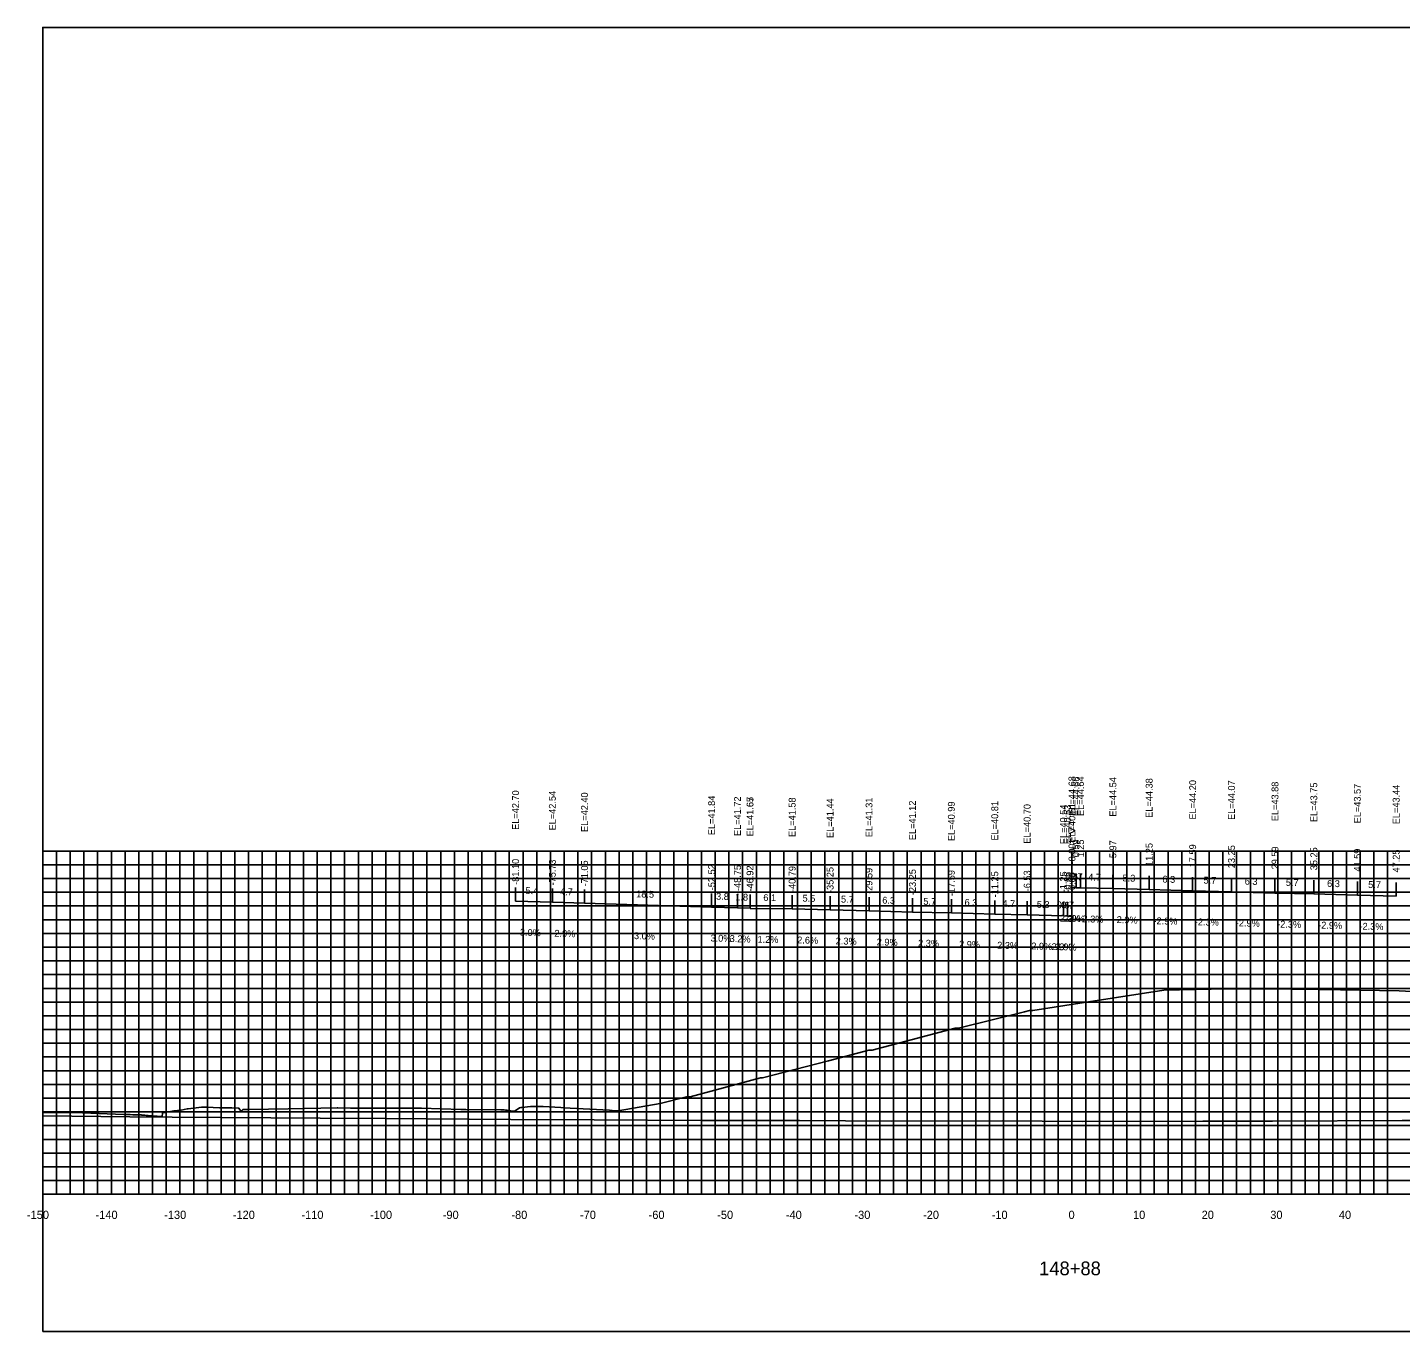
# Model space of a CAD drawing. Extents: x 1800880 to 1818864, y 245271 to 250560.
# Drawn here: x 1809072 to 1809272.1, y 246981.6 to 247171.6 of the extents above; entities that cross this region are included whole.
import ezdxf

# ---------------------------------------------------------------- set-up
doc = ezdxf.new("R2010")
doc.units = 0
for name, color, linetype in [('ANNO-TXT', 7, 'Continuous'), ('AXIS', 7, 'Continuous'), ('CL-CNST', 7, 'Continuous'), ('DESIGN - DRAINAGE - Bridges', 7, 'Continuous'), ('Level 32', 7, 'Continuous'), ('Level 37', 7, 'Continuous'), ('Level 46', 7, 'Continuous'), ('Level 62', 7, 'Continuous'), ('SHT-BDR', 7, 'Continuous')]:
    doc.layers.add(name, color=color, linetype=linetype)

msp = doc.modelspace()

# ---------------------------------------------------------------- linework, layer by layer
at = {"layer": 'AXIS'}
msp.add_lwpolyline([(1809224.2, 247046.28), (1809224.79, 247046.26), (1809225.45, 247046.24), (1809230.17, 247046.13), (1809235.45, 247045.98), (1809241.79, 247045.8), (1809247.45, 247045.67), (1809253.79, 247045.48), (1809259.45, 247045.35), (1809265.79, 247045.17), (1809271.45, 247045.04)], dxfattribs=at)
at = {"layer": 'CL-CNST'}
msp.add_lwpolyline([(1809074.2, 247013.53), (1809075.94, 247013.51), (1809080.01, 247013.45), (1809086.02, 247013.24), (1809086.31, 247013.23), (1809086.62, 247013.22), (1809086.96, 247013.2), (1809087.33, 247013.19), (1809087.75, 247013.18), (1809088.21, 247013.16), (1809088.53, 247013.15), (1809088.63, 247013.14), (1809088.87, 247013.12), (1809089.08, 247013.1), (1809089.26, 247013.08), (1809089.4, 247013.07), (1809089.42, 247013.07), (1809089.55, 247013.06), (1809091.55, 247012.95), (1809091.59, 247012.91), (1809091.67, 247013.43), (1809091.72, 247013.51), (1809092.05, 247013.51), (1809093.29, 247013.73), (1809093.33, 247013.73), (1809094.34, 247013.84), (1809094.37, 247013.84), (1809095.24, 247014.02), (1809095.41, 247014.04), (1809097.35, 247014.29), (1809097.43, 247014.3), (1809097.55, 247014.3), (1809097.79, 247014.3), (1809097.94, 247014.3), (1809098.12, 247014.29), (1809099.95, 247014.21), (1809100.05, 247014.21), (1809100.66, 247014.18), (1809101.58, 247014.18), (1809101.6, 247014.18), (1809101.76, 247014.19), (1809101.78, 247014.19), (1809102.7, 247014.15), (1809102.78, 247014.14), (1809103.12, 247013.65), (1809103.12, 247013.65), (1809103.12, 247013.66), (1809103.12, 247013.66), (1809103.12, 247013.66), (1809103.13, 247013.66), (1809103.13, 247013.67), (1809103.13, 247013.67), (1809103.13, 247013.67), (1809103.14, 247013.67), (1809103.14, 247013.68), (1809103.14, 247013.68), (1809103.15, 247013.69), (1809103.15, 247013.69), (1809103.15, 247013.69), (1809103.16, 247013.7), (1809103.16, 247013.7), (1809103.17, 247013.71), (1809103.18, 247013.72), (1809103.18, 247013.73), (1809103.19, 247013.74), (1809103.2, 247013.75), (1809103.21, 247013.76), (1809103.23, 247013.78), (1809103.25, 247013.8), (1809103.27, 247013.82), (1809103.29, 247013.85), (1809103.33, 247013.89), (1809103.38, 247013.94), (1809103.39, 247013.96), (1809104.25, 247013.97), (1809109.95, 247014.04), (1809117.1, 247014.17), (1809117.15, 247014.17), (1809117.23, 247014.17), (1809119.06, 247014.16), (1809120.23, 247014.15), (1809120.59, 247014.15), (1809122.49, 247014.14), (1809124.38, 247014.12), (1809125.19, 247014.12), (1809125.88, 247014.16), (1809127.65, 247014.15), (1809128.1, 247014.15), (1809129.39, 247014.14), (1809135.13, 247013.97), (1809135.2, 247013.97), (1809135.3, 247013.97), (1809135.32, 247013.97), (1809135.32, 247013.97), (1809135.49, 247013.97), (1809135.8, 247013.97), (1809135.85, 247013.97), (1809140.94, 247013.91), (1809141.4, 247013.9), (1809141.64, 247013.86), (1809141.82, 247013.83), (1809141.96, 247013.81), (1809142.07, 247013.79), (1809142.16, 247013.77), (1809142.23, 247013.76), (1809142.29, 247013.75), (1809142.34, 247013.74), (1809142.38, 247013.73), (1809142.42, 247013.73), (1809142.45, 247013.72), (1809142.48, 247013.72), (1809142.51, 247013.71), (1809142.53, 247013.71), (1809142.97, 247013.68), (1809143.05, 247013.74), (1809143.68, 247014.19), (1809143.91, 247014.25), (1809144, 247014.26), (1809145.27, 247014.37), (1809145.51, 247014.4), (1809146.54, 247014.4), (1809146.63, 247014.4), (1809147.08, 247014.4), (1809147.13, 247014.4), (1809149.7, 247014.22), (1809150.1, 247014.2), (1809151.09, 247014.13), (1809156.82, 247013.83), (1809157.61, 247013.75), (1809158.04, 247013.75), (1809164.18, 247014.82), (1809168.03, 247015.77), (1809168.41, 247015.78), (1809168.58, 247015.78), (1809178.81, 247018.56), (1809179.08, 247018.56), (1809188.7, 247021.05), (1809194.59, 247022.58), (1809194.88, 247022.58), (1809195.09, 247022.58), (1809200.75, 247024.08), (1809207.18, 247025.8), (1809207.53, 247025.8), (1809207.68, 247025.8), (1809217.29, 247028.18), (1809218.01, 247028.38), (1809218.07, 247028.38), (1809218.4, 247028.38), (1809218.51, 247028.38), (1809223.16, 247029.09), (1809237.59, 247031.34), (1809244.5, 247031.46), (1809249.22, 247031.54), (1809252.27, 247031.51), (1809260.2, 247031.44), (1809263.36, 247031.4), (1809271.91, 247031.26), (1809274.65, 247031.11)], dxfattribs=at)
at = {"layer": 'DESIGN - DRAINAGE - Bridges'}
for p, q in [((1809074.14, 247051.6), (1809074.2, 247051.6)), ((1809074.2, 247001.6), (1809074.2, 247051.6)), ((1809074.14, 247041.6), (1809074.2, 247041.6)), ((1809074.14, 247031.6), (1809074.2, 247031.6)), ((1809074.14, 247021.6), (1809074.2, 247021.6)), ((1809074.14, 247011.6), (1809074.2, 247011.6)), ((1809074.14, 247001.6), (1809074.2, 247001.6)), ((1809074.2, 247001.6), (1809374.2, 247001.6)), ((1809074.2, 247001.54), (1809074.2, 247001.6)), ((1809084.2, 247001.54), (1809084.2, 247001.6)), ((1809094.2, 247001.54), (1809094.2, 247001.6)), ((1809104.2, 247001.54), (1809104.2, 247001.6)), ((1809114.2, 247001.54), (1809114.2, 247001.6)), ((1809124.2, 247001.54), (1809124.2, 247001.6)), ((1809134.2, 247001.54), (1809134.2, 247001.6)), ((1809144.2, 247001.54), (1809144.2, 247001.6)), ((1809154.2, 247001.54), (1809154.2, 247001.6)), ((1809164.2, 247001.54), (1809164.2, 247001.6)), ((1809174.2, 247001.54), (1809174.2, 247001.6)), ((1809184.2, 247001.54), (1809184.2, 247001.6)), ((1809194.2, 247001.54), (1809194.2, 247001.6)), ((1809204.2, 247001.54), (1809204.2, 247001.6)), ((1809214.2, 247001.54), (1809214.2, 247001.6)), ((1809224.2, 247001.54), (1809224.2, 247001.6)), ((1809234.2, 247001.54), (1809234.2, 247001.6)), ((1809244.2, 247001.54), (1809244.2, 247001.6)), ((1809254.2, 247001.54), (1809254.2, 247001.6)), ((1809264.2, 247001.54), (1809264.2, 247001.6))]:
    msp.add_line(p, q, dxfattribs=at)
at = {"layer": 'Level 37'}
for p, q in [((1809224.2, 247046.28), (1809224.2, 247048.28)), ((1809224.79, 247046.26), (1809224.79, 247048.26)), ((1809225.45, 247046.24), (1809225.45, 247048.24)), ((1809230.17, 247046.13), (1809230.17, 247048.13)), ((1809235.45, 247045.98), (1809235.45, 247047.98)), ((1809241.79, 247045.8), (1809241.79, 247047.8)), ((1809247.45, 247045.67), (1809247.45, 247047.67)), ((1809253.79, 247045.48), (1809253.79, 247047.48)), ((1809259.45, 247045.35), (1809259.45, 247047.35)), ((1809265.79, 247045.17), (1809265.79, 247047.17)), ((1809271.45, 247045.04), (1809271.45, 247047.04)), ((1809143.11, 247044.3), (1809143.11, 247046.3)), ((1809148.47, 247044.14), (1809148.47, 247046.14)), ((1809153.16, 247044), (1809153.16, 247046)), ((1809171.68, 247043.44), (1809171.68, 247045.44)), ((1809175.45, 247043.32), (1809175.45, 247045.32)), ((1809177.28, 247043.26), (1809177.28, 247045.26)), ((1809177.28, 247043.25), (1809177.28, 247045.25)), ((1809183.42, 247043.18), (1809183.42, 247045.18)), ((1809188.95, 247043.03), (1809188.95, 247045.03)), ((1809194.62, 247042.9), (1809194.62, 247044.9)), ((1809200.95, 247042.72), (1809200.95, 247044.72)), ((1809206.62, 247042.59), (1809206.62, 247044.59)), ((1809212.95, 247042.4), (1809212.95, 247044.4)), ((1809217.67, 247042.29), (1809217.67, 247044.29)), ((1809222.95, 247042.14), (1809222.95, 247044.14)), ((1809223.54, 247042.13), (1809223.54, 247044.13)), ((1809224.2, 247042.11), (1809224.2, 247044.11))]:
    msp.add_line(p, q, dxfattribs=at)
msp.add_lwpolyline([(1809074.2, 246981.6), (1809374.2, 246981.6), (1809374.2, 247171.6), (1809074.2, 247171.6)], close=True, dxfattribs=at)
at = {"layer": 'Level 46'}
for p, q in [((1809074.2, 247051.6), (1809374.2, 247051.6)), ((1809074.2, 247001.6), (1809074.2, 247051.6)), ((1809076.2, 247001.6), (1809076.2, 247051.6)), ((1809078.2, 247001.6), (1809078.2, 247051.6)), ((1809080.2, 247001.6), (1809080.2, 247051.6)), ((1809082.2, 247001.6), (1809082.2, 247051.6)), ((1809084.2, 247001.6), (1809084.2, 247051.6)), ((1809086.2, 247001.6), (1809086.2, 247051.6)), ((1809088.2, 247001.6), (1809088.2, 247051.6)), ((1809090.2, 247001.6), (1809090.2, 247051.6)), ((1809092.2, 247001.6), (1809092.2, 247051.6)), ((1809094.2, 247001.6), (1809094.2, 247051.6)), ((1809096.2, 247001.6), (1809096.2, 247051.6)), ((1809098.2, 247001.6), (1809098.2, 247051.6)), ((1809100.2, 247001.6), (1809100.2, 247051.6)), ((1809102.2, 247001.6), (1809102.2, 247051.6)), ((1809104.2, 247001.6), (1809104.2, 247051.6)), ((1809106.2, 247001.6), (1809106.2, 247051.6)), ((1809108.2, 247001.6), (1809108.2, 247051.6)), ((1809110.2, 247001.6), (1809110.2, 247051.6)), ((1809112.2, 247001.6), (1809112.2, 247051.6)), ((1809114.2, 247001.6), (1809114.2, 247051.6)), ((1809116.2, 247001.6), (1809116.2, 247051.6)), ((1809118.2, 247001.6), (1809118.2, 247051.6)), ((1809120.2, 247001.6), (1809120.2, 247051.6)), ((1809122.2, 247001.6), (1809122.2, 247051.6)), ((1809124.2, 247001.6), (1809124.2, 247051.6)), ((1809126.2, 247001.6), (1809126.2, 247051.6)), ((1809128.2, 247001.6), (1809128.2, 247051.6)), ((1809130.2, 247001.6), (1809130.2, 247051.6)), ((1809132.2, 247001.6), (1809132.2, 247051.6)), ((1809134.2, 247001.6), (1809134.2, 247051.6)), ((1809136.2, 247001.6), (1809136.2, 247051.6)), ((1809138.2, 247001.6), (1809138.2, 247051.6)), ((1809140.2, 247001.6), (1809140.2, 247051.6)), ((1809142.2, 247001.6), (1809142.2, 247051.6)), ((1809144.2, 247001.6), (1809144.2, 247051.6)), ((1809146.2, 247001.6), (1809146.2, 247051.6)), ((1809148.2, 247001.6), (1809148.2, 247051.6)), ((1809150.2, 247001.6), (1809150.2, 247051.6)), ((1809152.2, 247001.6), (1809152.2, 247051.6)), ((1809154.2, 247001.6), (1809154.2, 247051.6)), ((1809156.2, 247001.6), (1809156.2, 247051.6)), ((1809158.2, 247001.6), (1809158.2, 247051.6)), ((1809160.2, 247001.6), (1809160.2, 247051.6)), ((1809162.2, 247001.6), (1809162.2, 247051.6)), ((1809164.2, 247001.6), (1809164.2, 247051.6)), ((1809166.2, 247001.6), (1809166.2, 247051.6)), ((1809168.2, 247001.6), (1809168.2, 247051.6)), ((1809170.2, 247001.6), (1809170.2, 247051.6)), ((1809172.2, 247001.6), (1809172.2, 247051.6)), ((1809174.2, 247001.6), (1809174.2, 247051.6)), ((1809176.2, 247001.6), (1809176.2, 247051.6)), ((1809178.2, 247001.6), (1809178.2, 247051.6)), ((1809180.2, 247001.6), (1809180.2, 247051.6)), ((1809182.2, 247001.6), (1809182.2, 247051.6)), ((1809184.2, 247001.6), (1809184.2, 247051.6)), ((1809186.2, 247001.6), (1809186.2, 247051.6)), ((1809188.2, 247001.6), (1809188.2, 247051.6)), ((1809190.2, 247001.6), (1809190.2, 247051.6)), ((1809192.2, 247001.6), (1809192.2, 247051.6)), ((1809194.2, 247001.6), (1809194.2, 247051.6)), ((1809196.2, 247001.6), (1809196.2, 247051.6)), ((1809198.2, 247001.6), (1809198.2, 247051.6)), ((1809200.2, 247001.6), (1809200.2, 247051.6)), ((1809202.2, 247001.6), (1809202.2, 247051.6)), ((1809204.2, 247001.6), (1809204.2, 247051.6)), ((1809206.2, 247001.6), (1809206.2, 247051.6)), ((1809208.2, 247001.6), (1809208.2, 247051.6)), ((1809210.2, 247001.6), (1809210.2, 247051.6)), ((1809212.2, 247001.6), (1809212.2, 247051.6)), ((1809214.2, 247001.6), (1809214.2, 247051.6)), ((1809216.2, 247001.6), (1809216.2, 247051.6)), ((1809218.2, 247001.6), (1809218.2, 247051.6)), ((1809220.2, 247001.6), (1809220.2, 247051.6)), ((1809222.2, 247001.6), (1809222.2, 247051.6)), ((1809224.2, 247001.6), (1809224.2, 247051.6)), ((1809226.2, 247001.6), (1809226.2, 247051.6)), ((1809228.2, 247001.6), (1809228.2, 247051.6)), ((1809230.2, 247001.6), (1809230.2, 247051.6)), ((1809232.2, 247001.6), (1809232.2, 247051.6)), ((1809234.2, 247001.6), (1809234.2, 247051.6)), ((1809236.2, 247001.6), (1809236.2, 247051.6)), ((1809238.2, 247001.6), (1809238.2, 247051.6)), ((1809240.2, 247001.6), (1809240.2, 247051.6)), ((1809242.2, 247001.6), (1809242.2, 247051.6)), ((1809244.2, 247001.6), (1809244.2, 247051.6)), ((1809246.2, 247001.6), (1809246.2, 247051.6)), ((1809248.2, 247001.6), (1809248.2, 247051.6)), ((1809250.2, 247001.6), (1809250.2, 247051.6)), ((1809252.2, 247001.6), (1809252.2, 247051.6)), ((1809254.2, 247001.6), (1809254.2, 247051.6)), ((1809256.2, 247001.6), (1809256.2, 247051.6)), ((1809258.2, 247001.6), (1809258.2, 247051.6)), ((1809260.2, 247001.6), (1809260.2, 247051.6)), ((1809262.2, 247001.6), (1809262.2, 247051.6)), ((1809264.2, 247001.6), (1809264.2, 247051.6)), ((1809266.2, 247001.6), (1809266.2, 247051.6)), ((1809268.2, 247001.6), (1809268.2, 247051.6)), ((1809270.2, 247001.6), (1809270.2, 247051.6)), ((1809074.2, 247049.6), (1809374.2, 247049.6)), ((1809074.2, 247047.6), (1809374.2, 247047.6)), ((1809074.2, 247045.6), (1809374.2, 247045.6)), ((1809074.2, 247043.6), (1809374.2, 247043.6)), ((1809074.2, 247041.6), (1809374.2, 247041.6)), ((1809074.2, 247039.6), (1809374.2, 247039.6)), ((1809074.2, 247037.6), (1809374.2, 247037.6)), ((1809074.2, 247035.6), (1809374.2, 247035.6)), ((1809074.2, 247033.6), (1809374.2, 247033.6)), ((1809074.2, 247031.6), (1809374.2, 247031.6)), ((1809074.2, 247029.6), (1809374.2, 247029.6)), ((1809074.2, 247027.6), (1809374.2, 247027.6)), ((1809074.2, 247025.6), (1809374.2, 247025.6)), ((1809074.2, 247023.6), (1809374.2, 247023.6)), ((1809074.2, 247021.6), (1809374.2, 247021.6)), ((1809074.2, 247019.6), (1809374.2, 247019.6)), ((1809074.2, 247017.6), (1809374.2, 247017.6)), ((1809074.2, 247015.6), (1809374.2, 247015.6)), ((1809074.2, 247013.6), (1809374.2, 247013.6)), ((1809074.2, 247011.6), (1809374.2, 247011.6)), ((1809074.2, 247009.6), (1809374.2, 247009.6)), ((1809074.2, 247007.6), (1809374.2, 247007.6)), ((1809074.2, 247005.6), (1809374.2, 247005.6)), ((1809074.2, 247003.6), (1809374.2, 247003.6)), ((1809074.2, 247001.6), (1809374.2, 247001.6))]:
    msp.add_line(p, q, dxfattribs=at)
at = {"layer": 'Level 62'}
for points in [[(1809143.11, 247044.3), (1809148.47, 247044.14), (1809153.16, 247044), (1809171.68, 247043.44), (1809175.45, 247043.32), (1809177.28, 247043.26)], [(1809177.28, 247043.25), (1809183.42, 247043.18), (1809188.95, 247043.03), (1809194.62, 247042.9), (1809200.95, 247042.72), (1809206.62, 247042.59), (1809212.95, 247042.4), (1809217.67, 247042.29), (1809222.95, 247042.14), (1809223.54, 247042.13), (1809224.2, 247042.11)], [(1809074.2, 247013), (1809086.9, 247012.88), (1809093.06, 247012.85), (1809114.65, 247012.68), (1809124.17, 247012.65), (1809142.41, 247012.48), (1809154.58, 247012.46), (1809170.16, 247012.36), (1809184.49, 247012.36), (1809197.92, 247012.27), (1809214.02, 247012.29), (1809225.67, 247012.21), (1809243.28, 247012.26), (1809253.43, 247012.23), (1809272.31, 247012.32), (1809281.18, 247012.33), (1809301.17, 247012.44), (1809308.94, 247012.31), (1809329.89, 247012.43), (1809336.7, 247012.51), (1809342.97, 247012.46), (1809364.45, 247012.59), (1809370.39, 247012.7), (1809374.2, 247012.72)]]:
    msp.add_lwpolyline(points, dxfattribs=at)

# ---------------------------------------------------------------- texts
for s, p in [('-150', (1809071.9, 246998)), ('-140', (1809081.9, 246998)), ('-130', (1809091.9, 246998)), ('-120', (1809101.9, 246998)), ('-110', (1809111.9, 246998)), ('-100', (1809121.9, 246998)), ('-90', (1809132.5, 246998)), ('-80', (1809142.5, 246998)), ('-70', (1809152.5, 246998)), ('-60', (1809162.5, 246998)), ('-50', (1809172.5, 246998)), ('-40', (1809182.5, 246998)), ('-30', (1809192.5, 246998)), ('-20', (1809202.5, 246998)), ('-10', (1809212.5, 246998)), ('0', (1809223.7, 246998)), ('10', (1809233.1, 246998)), ('20', (1809243.1, 246998)), ('30', (1809253.1, 246998)), ('40', (1809263.1, 246998))]:
    msp.add_text(s, height=1.2).set_placement(p)
at = {"layer": 'ANNO-TXT'}
for s, rotation, p in [('0.6', 358.6766, (1809223.22, 247047.4)), ('0.7', 358.3363, (1809223.87, 247047.39)), ('4.7', 358.6766, (1809226.56, 247047.32)), ('5.3', 358.3363, (1809231.56, 247047.19)), ('6.3', 358.3363, (1809237.37, 247047.02)), ('5.7', 358.6766, (1809243.36, 247046.86)), ('6.3', 358.3363, (1809249.37, 247046.71)), ('5.7', 358.6766, (1809255.36, 247046.54)), ('6.3', 358.3363, (1809261.37, 247046.39)), ('5.7', 358.6766, (1809267.36, 247046.23)), ('5.4', 358.2749, (1809144.54, 247045.35)), ('4.7', 358.3176, (1809149.57, 247045.2)), ('18.5', 358.2642, (1809160.68, 247044.87)), ('3.8', 358.2598, (1809172.32, 247044.52)), ('1.8', 358.1805, (1809175.12, 247044.43)), ('6.1', 359.285, (1809179.21, 247044.33)), ('5.5', 358.5361, (1809184.93, 247044.24)), ('5.7', 358.6766, (1809190.53, 247044.1)), ('6.3', 358.3363, (1809196.54, 247043.95)), ('5.7', 358.6766, (1809202.53, 247043.78)), ('6.3', 358.3363, (1809208.54, 247043.63)), ('4.7', 358.6766, (1809214.06, 247043.48)), ('5.3', 358.3363, (1809219.06, 247043.35)), ('0.6', 358.6766, (1809221.97, 247043.26)), ('0.7', 358.3363, (1809222.62, 247043.26)), ('-2.3%', 358.6766, (1809221.98, 247041.33)), ('-2.9%', 358.3363, (1809222.57, 247041.32)), ('-2.3%', 358.6766, (1809225.29, 247041.24)), ('-2.9%', 358.3363, (1809230.26, 247041.13)), ('-2.9%', 358.3363, (1809236.07, 247040.96)), ('-2.3%', 358.6766, (1809242.1, 247040.79)), ('-2.9%', 358.3363, (1809248.07, 247040.65)), ('-2.3%', 358.6766, (1809254.1, 247040.47)), ('-2.9%', 358.3363, (1809260.07, 247040.33)), ('-2.3%', 358.6766, (1809266.1, 247040.16)), ('3.0%', 358.2749, (1809143.73, 247039.28)), ('2.9%', 358.3176, (1809148.76, 247039.13)), ('3.0%', 358.2642, (1809160.36, 247038.78)), ('3.0%', 358.2598, (1809171.51, 247038.44)), ('3.2%', 358.1805, (1809174.3, 247038.36)), ('1.2%', 359.285, (1809178.37, 247038.24)), ('2.6%', 358.5361, (1809184.15, 247038.15)), ('2.3%', 358.6766, (1809189.76, 247038.01)), ('2.9%', 358.3363, (1809195.73, 247037.87)), ('2.3%', 358.6766, (1809201.76, 247037.7)), ('2.9%', 358.3363, (1809207.73, 247037.55)), ('2.3%', 358.6766, (1809213.29, 247037.39)), ('2.9%', 358.3363, (1809218.26, 247037.28)), ('2.3%', 358.6766, (1809221.22, 247037.18)), ('2.9%', 358.3363, (1809221.81, 247037.18))]:
    msp.add_text(s, height=1, rotation=rotation, dxfattribs=at).set_placement(p)
at = {"layer": 'DESIGN - DRAINAGE - Bridges'}
for s, height, p in [('>', 1.5, (1809223.6, 247053.85)), ('-', 0.0001, (1809074.2, 247001.6))]:
    msp.add_text(s, height=height, dxfattribs=at).set_placement(p)
at = {"layer": 'Level 32'}
msp.add_text('148+88', height=2, dxfattribs=at).set_placement((1809219.41, 246989.8))
at = {"layer": 'SHT-BDR'}
for s, p in [('EL=44.68', (1809224.7, 247056.75)), ('EL=44.66', (1809225.29, 247056.69)), ('EL=44.64', (1809225.95, 247056.71)), ('EL=44.54', (1809230.67, 247056.61)), ('EL=44.38', (1809235.95, 247056.45)), ('EL=44.20', (1809242.29, 247056.19)), ('EL=44.07', (1809247.95, 247056.14)), ('EL=43.88', (1809254.29, 247055.95)), ('EL=43.75', (1809259.95, 247055.82)), ('EL=43.57', (1809266.29, 247055.64)), ('EL=43.44', (1809271.95, 247055.51)), ('EL=42.70', (1809143.61, 247054.69)), ('EL=42.54', (1809148.97, 247054.61)), ('EL=42.40', (1809153.66, 247054.39)), ('EL=41.84', (1809172.18, 247053.91)), ('EL=41.72', (1809175.95, 247053.79)), ('EL=41.65', (1809177.78, 247053.72)), ('EL=41.67', (1809177.78, 247053.74)), ('EL=41.58', (1809183.92, 247053.65)), ('EL=41.44', (1809189.45, 247053.51)), ('EL=41.31', (1809195.12, 247053.63)), ('EL=41.12', (1809201.45, 247053.19)), ('EL=40.99', (1809207.12, 247053.06)), ('EL=40.81', (1809213.45, 247053.13)), ('EL=40.70', (1809218.17, 247052.69)), ('EL=40.54', (1809223.45, 247052.61)), ('EL=40.53', (1809224.04, 247052.6)), ('EL=40.51', (1809224.7, 247052.83)), ('0.59', (1809225.29, 247050.7)), ('1.25', (1809225.95, 247050.68)), ('5.97', (1809230.67, 247050.57)), ('11.25', (1809235.95, 247049.43)), ('-0.00', (1809224.7, 247049.65)), ('17.59', (1809242.29, 247049.24)), ('23.25', (1809247.95, 247049.11)), ('29.59', (1809254.29, 247048.93)), ('35.25', (1809259.95, 247048.8)), ('41.59', (1809266.29, 247048.61)), ('47.25', (1809271.95, 247048.48)), ('-81.10', (1809143.61, 247046.68)), ('-75.73', (1809148.97, 247046.59)), ('-71.05', (1809153.66, 247046.45)), ('-52.52', (1809172.18, 247045.89)), ('-48.75', (1809175.95, 247045.78)), ('-46.92', (1809177.78, 247045.72)), ('-46.92', (1809177.78, 247045.71)), ('-40.79', (1809183.92, 247045.63)), ('-35.25', (1809189.45, 247045.49)), ('-29.59', (1809195.12, 247045.36)), ('-23.25', (1809201.45, 247045.18)), ('-17.59', (1809207.12, 247045.04)), ('-6.53', (1809218.17, 247045.74)), ('-11.25', (1809213.45, 247044.86)), ('-1.25', (1809223.45, 247045.59)), ('-0.66', (1809224.04, 247045.53)), ('-0.00', (1809224.7, 247045.48))]:
    msp.add_text(s, height=1, rotation=90, dxfattribs=at).set_placement(p)

doc.saveas('drawing.dxf')
